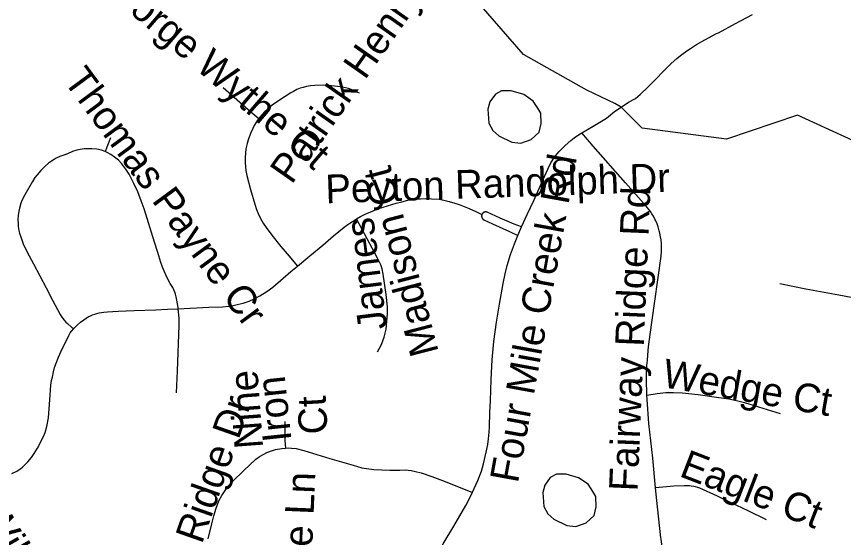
# Model space of a CAD drawing. Extents: x 1383679 to 1536984, y 460658 to 651027.
# Drawn here: x 1461906 to 1464650, y 486530 to 488257 of the extents above; entities that cross this region are included whole.
import ezdxf

# ---------------------------------------------------------------- set-up
doc = ezdxf.new("R2010")
doc.units = 0
for name, color, linetype in [('Exist Hydrographic Creek Single Shore', 7, 'Continuous'), ('Exist Hydrographic Misc Water Feature', 7, 'Continuous'), ('Exist Road Non-System Type 51', 7, 'Continuous'), ('Exist Road Non-System Type 51 Label', 7, 'Continuous')]:
    doc.layers.add(name, color=color, linetype=linetype)

msp = doc.modelspace()

# ---------------------------------------------------------------- linework, layer by layer
at = {"layer": 'Exist Hydrographic Creek Single Shore'}
msp.add_lwpolyline([(1465469.1, 486405.7), (1465468.3, 486728.2), (1465507.3, 487042.5), (1465503.3, 487301.9), (1465467.3, 487594.8), (1465410.3, 487671.4), (1465261.3, 487730.2), (1464781.1, 487834.7), (1464681.1, 487846.4), (1464497.4, 487930.5), (1464261.9, 487850.5), (1463982.3, 487887.1), (1463913.1, 487956.2), (1463891.5, 487969.2), (1463798.6, 488012.4), (1463589, 488131.3), (1463418.4, 488328), (1463468.3, 488613.1)], dxfattribs=at)
at = {"layer": 'Exist Hydrographic Misc Water Feature'}
for points in [[(1463620.9, 487976.9), (1463589.2, 487998), (1463547.3, 488010.3), (1463515.4, 488011), (1463495.2, 487999.1), (1463476.7, 487974.1), (1463470.2, 487949.5), (1463473.4, 487903.5), (1463487, 487879.5), (1463506.6, 487861), (1463550.3, 487840.5), (1463580.3, 487837.4), (1463614.5, 487849), (1463641, 487873.1), (1463647.4, 487902.5), (1463646.1, 487937), (1463636.3, 487952.8), (1463620.9, 487976.9)], [(1463803.2, 486706), (1463771.5, 486727.2), (1463729.7, 486739.5), (1463697.7, 486740.1), (1463677.5, 486728.2), (1463659, 486703.2), (1463652.6, 486678.7), (1463655.8, 486632.6), (1463669.3, 486608.6), (1463689, 486590.1), (1463732.7, 486569.6), (1463762.6, 486566.5), (1463796.8, 486578.1), (1463823.3, 486602.2), (1463829.8, 486631.6), (1463828.4, 486666.1), (1463818.7, 486681.9), (1463803.2, 486706)]]:
    msp.add_lwpolyline(points, dxfattribs=at)
at = {"layer": 'Exist Road Non-System Type 51'}
msp.add_line((1462218, 487854.8), (1462200.5, 487809), dxfattribs=at)
for points in [[(1463782, 487871), (1463819.8, 487893.8), (1463863.9, 487919.9), (1463890.7, 487941.8), (1463913.1, 487956.2), (1463937.1, 487972.7), (1463960.1, 487985.5), (1463975.6, 487998.7), (1464002.1, 488023.9), (1464079.1, 488101.3), (1464097.9, 488118.2), (1464109.2, 488127.7), (1464130.4, 488143), (1464142.5, 488151.4), (1464163.2, 488164.8), (1464190.6, 488180.1), (1464228.8, 488200.3), (1464235.5, 488203.4), (1464291.7, 488233.8), (1464348.5, 488263.5)], [(1462591.7, 488022.2), (1462684.2, 487941.6), (1462710.5, 487919.3)], [(1463044.9, 488002.6), (1463028.1, 488010), (1463016.2, 488015), (1463007.6, 488018), (1462987.8, 488022.5), (1462971.7, 488025.6), (1462951.6, 488027.7), (1462925.8, 488029), (1462896.5, 488028.5), (1462882.3, 488027.5), (1462868.6, 488025.2), (1462857.1, 488022.3), (1462847.8, 488019.3), (1462837, 488014.8), (1462825, 488009), (1462816.8, 488004.2), (1462798.2, 487992.4), (1462782.1, 487982), (1462755, 487963.1), (1462739.8, 487951.4), (1462728.6, 487940.7), (1462713.4, 487923.3), (1462710.5, 487919.3)], [(1462710.5, 487919.3), (1462705.9, 487912.9), (1462695.1, 487895.7), (1462690.6, 487885.9), (1462682.9, 487868.8), (1462680.3, 487862.8), (1462676, 487851.6), (1462673.6, 487843.9), (1462671.4, 487836.1), (1462669.1, 487826.9), (1462667.5, 487817.3), (1462666.3, 487805.5), (1462665.2, 487788.4), (1462665.1, 487773.5), (1462666, 487758.3), (1462667.7, 487746.4), (1462670.8, 487730.2), (1462682.3, 487683.4), (1462696.8, 487634.6), (1462703, 487616.7), (1462708, 487604.5), (1462715.7, 487587.8), (1462724.8, 487571.9), (1462734.3, 487557.3), (1462753.6, 487532.1), (1462783.3, 487495.1), (1462804.8, 487470.6), (1462838.8, 487429.7)], [(1463582.4, 487560.3), (1463600.9, 487600.3), (1463622.8, 487647.6), (1463658.1, 487726.2), (1463669.7, 487750.8), (1463679.9, 487771.8), (1463691.8, 487790.6), (1463706, 487808.9), (1463726.6, 487829.5), (1463745.3, 487846), (1463757.1, 487854.9), (1463771.4, 487864.5), (1463782, 487871)], [(1463998.1, 487001.6), (1463997.5, 487015.9), (1463997, 487040.4), (1463996.8, 487054.6), (1463996.8, 487066.4), (1463997.2, 487084.5), (1463997.9, 487100), (1463999.6, 487118.1), (1464002.1, 487149.2), (1464003.5, 487162.4), (1464008.8, 487202.5), (1464023.8, 487305.8), (1464035.6, 487391.5), (1464045, 487462.1), (1464046.4, 487479), (1464046.9, 487491.5), (1464046.4, 487503.4), (1464045, 487517), (1464043.2, 487527), (1464041.3, 487538.4), (1464039.2, 487546.9), (1464035.4, 487559.5), (1464032.1, 487569.6), (1464027.8, 487579.3), (1464024.9, 487585.5), (1464019.5, 487595.2), (1464014.9, 487603.2), (1464010.4, 487610.1), (1463995.2, 487628.6), (1463927.5, 487706), (1463820, 487827.1), (1463782, 487871)], [(1462200.5, 487809), (1462188.3, 487813.6), (1462172.8, 487817.6), (1462156.7, 487818.6), (1462143.3, 487818.5), (1462130.3, 487817.9), (1462117.5, 487816.2), (1462106.4, 487813.9), (1462091.8, 487809.5), (1462075, 487802.1), (1462066, 487798.8), (1462050.1, 487792.5), (1462037.7, 487786.9), (1462031.4, 487783.3), (1462021.9, 487777.4), (1462012.5, 487770.8), (1462000.2, 487760), (1461987.2, 487746.8), (1461974.4, 487732.3), (1461967.5, 487723.1), (1461959, 487709.8), (1461933.4, 487665.4), (1461925.4, 487649), (1461920.8, 487637.8), (1461915.7, 487621.4), (1461913.5, 487611.8), (1461912, 487597.3), (1461911.1, 487584.4), (1461911.2, 487569.4), (1461911.9, 487560.6), (1461913.9, 487547.5), (1461915.9, 487538.4), (1461921.2, 487523), (1461928.6, 487503.6), (1461942, 487476), (1461962.8, 487436.7), (1462004.5, 487357.4), (1462025.3, 487316.3), (1462050.8, 487269.5), (1462056.6, 487260.2), (1462064.2, 487249.8), (1462069.7, 487243.8), (1462075, 487239.6), (1462090.2, 487226.4), (1462096.6, 487222.2)], [(1462443.2, 487288.4), (1462442.9, 487291.8), (1462438.5, 487316.8), (1462436.4, 487327.4), (1462434.2, 487336), (1462431.7, 487343), (1462427.9, 487351.3), (1462424.4, 487358.3), (1462416.4, 487372.2), (1462406.4, 487391.1), (1462397.2, 487410.4), (1462391.1, 487425.7), (1462385.2, 487441.5), (1462375.1, 487474.7), (1462364.5, 487508.5), (1462329.6, 487619), (1462319.6, 487646.5), (1462308.6, 487675.3), (1462295.7, 487703.9), (1462279.5, 487733.9), (1462268.8, 487751.5), (1462256.1, 487768.5), (1462245, 487780.4), (1462231.9, 487791.1), (1462219.1, 487799.8), (1462206.6, 487806.7), (1462200.5, 487809)], [(1463035, 487586), (1463048.1, 487593.5), (1463063.6, 487601.4), (1463081.5, 487609.3), (1463105.3, 487618.9), (1463123.4, 487625.2), (1463166.2, 487637.8), (1463185.1, 487643.1), (1463205.1, 487647.7), (1463223.5, 487650.7), (1463234.8, 487652.1), (1463246.4, 487653.1), (1463264.3, 487653.4), (1463283.1, 487653.1), (1463308.7, 487651), (1463324.7, 487648.1), (1463341.7, 487643.9), (1463361.3, 487638.4), (1463375.5, 487633.6), (1463392, 487627.1), (1463407.8, 487620.4), (1463430.6, 487610.3), (1463450.8, 487601.2)], [(1463582.4, 487560.3), (1463557.8, 487568.9), (1463511.3, 487588), (1463468, 487608.4), (1463467.8, 487608.4), (1463467.5, 487608.5), (1463467.3, 487608.6), (1463467.1, 487608.7), (1463466.8, 487608.7), (1463466.6, 487608.8), (1463466.4, 487608.8), (1463466.1, 487608.9), (1463465.9, 487608.9), (1463465.7, 487609), (1463465.4, 487609), (1463465.2, 487609), (1463465, 487609.1), (1463464.7, 487609.1), (1463464.5, 487609.1), (1463464.2, 487609.1), (1463464, 487609.2), (1463463.8, 487609.2), (1463463.5, 487609.2), (1463463.3, 487609.2), (1463463, 487609.2), (1463462.8, 487609.2), (1463462.6, 487609.1), (1463462.3, 487609.1), (1463462.1, 487609.1), (1463461.9, 487609.1), (1463461.6, 487609.1), (1463461.4, 487609), (1463461.1, 487609), (1463460.9, 487609), (1463460.7, 487608.9), (1463460.4, 487608.9), (1463460.2, 487608.8), (1463460, 487608.7), (1463459.7, 487608.7), (1463459.5, 487608.6), (1463459.3, 487608.6), (1463459, 487608.5), (1463458.8, 487608.4), (1463458.6, 487608.3), (1463458.4, 487608.2), (1463458.2, 487608.2), (1463457.9, 487608.1), (1463457.7, 487608), (1463457.5, 487607.9), (1463457.3, 487607.8), (1463457.1, 487607.7), (1463456.9, 487607.5), (1463456.6, 487607.4), (1463456.4, 487607.3), (1463456.2, 487607.2), (1463456, 487607.1), (1463455.8, 487606.9), (1463455.6, 487606.8), (1463455.4, 487606.7), (1463455.2, 487606.5), (1463455, 487606.4), (1463454.8, 487606.2), (1463454.7, 487606.1), (1463454.5, 487605.9), (1463454.3, 487605.8), (1463454.1, 487605.6), (1463453.9, 487605.5), (1463453.8, 487605.3), (1463453.6, 487605.1), (1463453.4, 487605), (1463453.3, 487604.8), (1463453.1, 487604.6), (1463452.9, 487604.4), (1463452.8, 487604.3), (1463452.6, 487604.1), (1463452.5, 487603.9), (1463452.3, 487603.7), (1463452.2, 487603.5), (1463452.1, 487603.3), (1463451.9, 487603.1), (1463451.8, 487602.9), (1463451.7, 487602.7), (1463451.5, 487602.5), (1463451.4, 487602.3), (1463451.3, 487602.1), (1463451.2, 487601.9), (1463451.1, 487601.7), (1463451, 487601.5), (1463450.9, 487601.2), (1463450.8, 487601.2)], [(1462838.8, 487429.7), (1462880.1, 487463.2), (1462922.3, 487499.4), (1462958.3, 487529.8), (1462993.3, 487558.1), (1463002.1, 487564.8), (1463012.5, 487571.7), (1463030, 487583.1), (1463035, 487586)], [(1463104.3, 487145.8), (1463117.1, 487169.3), (1463126.3, 487193.8), (1463133.3, 487220.5), (1463137.4, 487272.5), (1463137.4, 487294.4), (1463133.3, 487335.1), (1463123.1, 487402.9), (1463119.6, 487420.6), (1463115.1, 487433.6), (1463104.3, 487455.5), (1463052, 487553.1), (1463035, 487586)], [(1463450.8, 487601.2), (1463450.8, 487601), (1463450.7, 487600.8), (1463450.6, 487600.6), (1463450.5, 487600.4), (1463450.4, 487600.1), (1463450.3, 487599.9), (1463450.2, 487599.7), (1463450.2, 487599.5), (1463450.1, 487599.2), (1463450, 487599), (1463450, 487598.8), (1463449.9, 487598.5), (1463449.9, 487598.3), (1463449.8, 487598.1), (1463449.8, 487597.8), (1463449.7, 487597.6), (1463449.7, 487597.4), (1463449.7, 487597.1), (1463449.6, 487596.9), (1463449.6, 487596.6), (1463449.6, 487596.4), (1463449.6, 487596.2), (1463449.6, 487595.9), (1463449.6, 487595.7), (1463449.6, 487595.4), (1463449.6, 487595.2), (1463449.6, 487595), (1463449.6, 487594.7), (1463449.6, 487594.5), (1463449.6, 487594.2), (1463449.6, 487594), (1463449.7, 487593.8), (1463449.7, 487593.5), (1463449.7, 487593.3), (1463449.8, 487593.1), (1463449.8, 487592.8), (1463449.8, 487592.6), (1463449.9, 487592.4), (1463449.9, 487592.1), (1463450, 487591.9), (1463450.1, 487591.7), (1463450.1, 487591.4), (1463450.2, 487591.2), (1463450.3, 487591), (1463450.4, 487590.7), (1463450.4, 487590.5), (1463450.5, 487590.3), (1463450.6, 487590.1), (1463450.7, 487589.9), (1463450.8, 487589.6), (1463450.9, 487589.4), (1463451, 487589.2), (1463451.1, 487589), (1463451.2, 487588.8), (1463451.4, 487588.6), (1463451.5, 487588.4), (1463451.6, 487588.2), (1463451.7, 487588), (1463451.9, 487587.8), (1463452, 487587.6), (1463452.1, 487587.4), (1463452.3, 487587.2), (1463452.4, 487587), (1463452.6, 487586.8), (1463452.7, 487586.6), (1463452.9, 487586.4), (1463453, 487586.2), (1463453.2, 487586.1), (1463453.3, 487585.9), (1463453.5, 487585.7), (1463453.7, 487585.6), (1463453.9, 487585.4), (1463454, 487585.2), (1463454.2, 487585.1), (1463454.4, 487584.9), (1463454.6, 487584.8), (1463454.8, 487584.6), (1463454.9, 487584.5), (1463455.1, 487584.3), (1463455.3, 487584.2), (1463455.5, 487584), (1463455.7, 487583.9), (1463455.9, 487583.8), (1463456.1, 487583.6), (1463456.3, 487583.5), (1463456.5, 487583.4), (1463456.7, 487583.3), (1463457, 487583.2), (1463485.7, 487569.3), (1463542.5, 487544.1), (1463570.1, 487531.1)], [(1463570.1, 487531.1), (1463578.6, 487551.9), (1463582.4, 487560.3)], [(1463419.6, 486679.4), (1463419.6, 486679.5), (1463437.3, 486718.3), (1463448.8, 486749.7), (1463456.2, 486774.3), (1463465.1, 486813), (1463469.9, 486838), (1463472.6, 486857.3), (1463474.8, 486878.8), (1463475.8, 486896.3), (1463477.4, 486943.6), (1463479, 486982.4), (1463481.2, 487053.5), (1463484.7, 487118.3), (1463490.1, 487179.8), (1463498.7, 487243.5), (1463508.8, 487303.8), (1463520.8, 487371.8), (1463528, 487404.3), (1463534.4, 487431), (1463546, 487468.3), (1463558.9, 487503.5), (1463570.1, 487531.1)], [(1462443.2, 487288.4), (1462482.5, 487290.5), (1462544.9, 487292.9), (1462589.3, 487294.8), (1462610.7, 487296.2), (1462620.7, 487297.7), (1462638.7, 487301.8), (1462658.2, 487306.9), (1462678, 487313.8), (1462694.8, 487321), (1462713.2, 487330.6), (1462736.6, 487345.3), (1462756.5, 487360.1), (1462816.3, 487411.4), (1462838.8, 487429.7)], [(1464439, 487371.6), (1464525.5, 487354.2), (1464635, 487334.1), (1464745.9, 487313), (1464782.2, 487306.2), (1464794.4, 487303.4), (1464801, 487301.5), (1464811.3, 487297.7), (1464819.3, 487294.1), (1464827.6, 487288.8), (1464837.4, 487280.8), (1464844.6, 487272.9), (1464850.8, 487264.9), (1464856.2, 487255.7), (1464860.3, 487246.3), (1464862.7, 487237.2), (1464864.7, 487226.7), (1464865.8, 487214.4), (1464865.8, 487203.3), (1464864.4, 487188.6), (1464862.4, 487166), (1464859.1, 487128.4), (1464857.1, 487103.6), (1464856.4, 487098.5)], [(1462096.6, 487222.2), (1462108.1, 487234.5), (1462118.9, 487244), (1462129.7, 487251.6), (1462137.6, 487256.9), (1462144.1, 487260.8), (1462151.5, 487264.6), (1462158.8, 487267.7), (1462165.7, 487270.3), (1462172.3, 487272.3), (1462181, 487274.3), (1462188.6, 487275.6), (1462196.4, 487276.8), (1462207.9, 487278), (1462243.7, 487280.2), (1462297, 487282.2), (1462368.1, 487285), (1462407.5, 487286.5), (1462443.2, 487288.4)], [(1462436.8, 487009), (1462440.4, 487082.1), (1462446.5, 487232.7), (1462446, 487256.8), (1462443.2, 487288.4)], [(1461891.1, 486741.6), (1461907.5, 486750), (1461920.7, 486758.5), (1461926.3, 486762.9), (1461932.1, 486768.4), (1461943.5, 486780.3), (1461956, 486795), (1461964.4, 486807.8), (1461975.5, 486826.1), (1461995.7, 486864.5), (1462001.1, 486878.3), (1462006.4, 486897.7), (1462011.8, 486927), (1462014.8, 486956.4), (1462016.6, 486986.2), (1462020.1, 487034.9), (1462022.6, 487050.5), (1462025.2, 487061.8), (1462029.1, 487078.7), (1462032.8, 487092.8), (1462037.4, 487107.3), (1462045.8, 487128.1), (1462057.3, 487154.7), (1462075, 487189.8), (1462079.5, 487199.4), (1462084.5, 487207.9), (1462089.2, 487214.3), (1462096.6, 487222.2)], [(1463998.1, 487001.6), (1464032.6, 487007.2), (1464061, 487010.2), (1464086.4, 487010.8), (1464115.5, 487009.6), (1464168.7, 487003.9), (1464229.4, 486995.2), (1464270.5, 486989.2), (1464300.2, 486983.2), (1464322.3, 486977.8), (1464368.8, 486963.1), (1464440, 486940.8)], [(1464027.1, 486694.6), (1464017.4, 486792.2), (1464004.5, 486907.9), (1463998.7, 486987.5), (1463998.1, 487001.6)], [(1462796.1, 486914.3), (1462797, 486851.6), (1462798.9, 486826)], [(1462542.2, 486525.1), (1462554.6, 486575.1), (1462561, 486601.5), (1462568.3, 486626.9), (1462578.1, 486650.7), (1462587.6, 486668.8), (1462598.3, 486686), (1462611.5, 486702.8), (1462622, 486714.6), (1462660.5, 486751.7), (1462700.7, 486789.5), (1462710.9, 486797.1), (1462726.4, 486806.2), (1462737.4, 486811.4), (1462752.4, 486817.3), (1462765.2, 486821.2), (1462786.7, 486824.9), (1462798.9, 486826)], [(1462798.9, 486826), (1462808.1, 486826.8), (1462818.5, 486826.4), (1462834.1, 486824.3), (1462859.9, 486817.6), (1462946.2, 486792.1), (1463023.3, 486769.2), (1463052.1, 486761.2), (1463068.1, 486758.1), (1463092.5, 486754.8), (1463145.3, 486752.7), (1463178, 486753.3), (1463196, 486753.6), (1463215.6, 486751.7), (1463230.3, 486749), (1463249.1, 486744.3), (1463284.9, 486731.7), (1463319.6, 486719.1), (1463378.3, 486695.9), (1463419.6, 486679.4)], [(1463226.5, 486014.7), (1463222.3, 486044.1), (1463218.5, 486097.7), (1463218.7, 486145), (1463220.1, 486177.3), (1463222, 486198.1), (1463225.5, 486227.5), (1463230.1, 486253.7), (1463241.5, 486308.8), (1463248.3, 486336.9), (1463254, 486356.3), (1463264.7, 486386.7), (1463281.7, 486427.8), (1463299.4, 486465.4), (1463322.4, 486508.5), (1463358, 486567.5), (1463396.8, 486635.8), (1463419.6, 486679.4)], [(1464394.5, 486588.5), (1464333.9, 486618.1), (1464277.4, 486644.6), (1464232.4, 486667), (1464173.4, 486692.7), (1464166.7, 486695), (1464159.5, 486697.5), (1464153.4, 486698.8), (1464145, 486700.4), (1464140, 486700.8), (1464132.2, 486701.2), (1464121.9, 486701.5), (1464087.7, 486699.5), (1464075.3, 486698.8), (1464027.1, 486694.6)], [(1464049.6, 486493.3), (1464043.6, 486537.3), (1464043.3, 486539), (1464031.4, 486651.9), (1464027.1, 486694.6)]]:
    msp.add_lwpolyline(points, dxfattribs=at)

# ---------------------------------------------------------------- texts
at = {"layer": 'Exist Road Non-System Type 51 Label'}
for s, rotation, p in [('Patrick Henry Ln', 54.9909, (1462819.4, 487697.5)), ('George Wythe Ct', 319.4335, (1462148.1, 488383)), ('Thomas Payne Cr', 306.3743, (1462059.8, 488044.8)), ('Four Mile Creek Rd', 79.7157, (1463569.9, 486707.3)), ('Peyton Randolph Dr', 1.9516, (1462932.7, 487637.6)), ('Madison Ct', 104.5779, (1463307.8, 487145)), ('Fairway Ridge Rd', 87.5632, (1463967.1, 486681.6)), ('James', 97.1024, (1463136.1, 487223.6)), ('Wedge Ct', 350.0674, (1464045.6, 487029.3)), ('Nine', 94.2363, (1462724.8, 486827.2)), ('Iron', 96.0089, (1462819, 486851.4)), ('Golf Ridge Dr', 70.6258, (1462432.1, 486252)), ('Ct', 93.1797, (1462939, 486874.1)), ('Eagle Ct', 338.8237, (1464101.9, 486734.1)), ('Par Cove Ln', 87.5804, (1462868.1, 486039.2)), ('William Penn Ln', 300.116, (1461782.4, 486606.3))]:
    msp.add_text(s, height=95, rotation=rotation, dxfattribs=at).set_placement(p)

doc.saveas('drawing.dxf')
